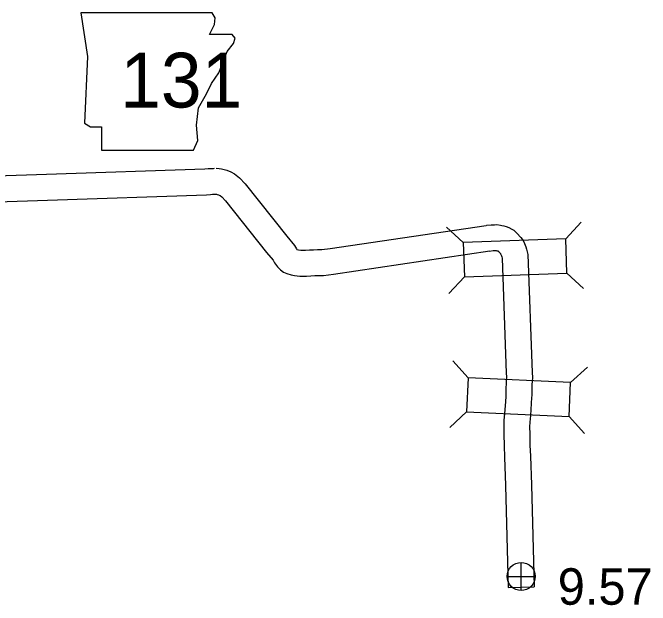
# Model space of a CAD drawing. Extents: x -939622 to -934222, y 1383701 to 1385301.
# Drawn here: x -935674.07 to -935651.93, y 1384208.3 to 1384228.87 of the extents above; entities that cross this region are included whole.
import ezdxf

# ---------------------------------------------------------------- set-up
doc = ezdxf.new("R2010")
doc.units = 0
for name, color, linetype in [('Level 10', 7, 'Continuous'), ('Level 20', 7, 'Continuous'), ('Level 21', 7, 'Continuous'), ('Level 25', 7, 'Continuous'), ('Level 26', 7, 'Continuous')]:
    doc.layers.add(name, color=color, linetype=linetype)

msp = doc.modelspace()

# ---------------------------------------------------------------- linework, layer by layer
at = {"layer": 'Level 10'}
for points in [[(-935680.945, 1384223.003), (-935672.894, 1384223.269), (-935667.397, 1384223.449), (-935667.285, 1384223.46), (-935667.167, 1384223.469), (-935667.1, 1384223.469), (-935667.061, 1384223.471)], [(-935667.001, 1384223.47), (-935666.903, 1384223.462), (-935666.815, 1384223.452), (-935666.721, 1384223.43), (-935666.629, 1384223.41), (-935666.49, 1384223.343), (-935666.369, 1384223.277), (-935666.192, 1384223.142), (-935665.996, 1384222.928), (-935664.554, 1384221.115), (-935664.28, 1384220.791), (-935664.214, 1384220.671), (-935664.197, 1384220.648), (-935664.189, 1384220.646), (-935664.14, 1384220.637), (-935664.059, 1384220.625), (-935664.055, 1384220.624), (-935663.988, 1384220.628), (-935663.898, 1384220.629), (-935663.756, 1384220.636), (-935663.618, 1384220.643), (-935663.484, 1384220.65), (-935663.337, 1384220.652), (-935663.045, 1384220.686), (-935657.627, 1384221.489)], [(-935680.912, 1384222.103), (-935672.865, 1384222.369), (-935667.337, 1384222.55), (-935667.204, 1384222.563), (-935667.131, 1384222.569), (-935667.078, 1384222.569), (-935667.016, 1384222.573)], [(-935667.075, 1384222.573), (-935666.992, 1384222.567), (-935666.972, 1384222.564), (-935666.922, 1384222.552), (-935666.901, 1384222.542), (-935666.862, 1384222.521), (-935666.801, 1384222.475), (-935666.68, 1384222.343), (-935665.25, 1384220.545), (-935665.026, 1384220.28), (-935664.973, 1384220.183), (-935664.875, 1384220.052), (-935664.774, 1384219.948), (-935664.659, 1384219.869), (-935664.545, 1384219.812), (-935664.395, 1384219.768), (-935664.286, 1384219.749), (-935664.186, 1384219.734), (-935664.094, 1384219.721), (-935663.957, 1384219.728), (-935663.868, 1384219.73), (-935663.71, 1384219.737), (-935663.573, 1384219.744), (-935663.456, 1384219.75), (-935663.279, 1384219.753), (-935662.927, 1384219.793), (-935657.495, 1384220.599)], [(-935657.617, 1384221.491), (-935657.447, 1384221.512), (-935657.341, 1384221.513), (-935657.251, 1384221.516), (-935657.132, 1384221.5), (-935657.077, 1384221.49), (-935657.012, 1384221.477), (-935656.931, 1384221.455), (-935656.838, 1384221.42), (-935656.729, 1384221.356), (-935656.662, 1384221.318), (-935656.557, 1384221.222), (-935656.419, 1384221.071), (-935656.345, 1384220.963), (-935656.293, 1384220.857), (-935656.251, 1384220.742), (-935656.222, 1384220.665), (-935656.176, 1384220.472), (-935656.026, 1384216.38), (-935656.022, 1384216.201), (-935656.033, 1384216.067), (-935656.034, 1384215.964), (-935656.037, 1384215.82), (-935656.042, 1384215.717), (-935656.045, 1384215.58), (-935656.049, 1384215.511), (-935656.059, 1384215.304), (-935656.09, 1384214.881), (-935656.109, 1384214.653), (-935656.116, 1384214.487), (-935656.114, 1384214.248), (-935656.104, 1384213.858), (-935656.088, 1384213.477), (-935656.056, 1384212.483), (-935655.961, 1384208.94)], [(-935657.505, 1384220.598), (-935657.388, 1384220.612), (-935657.32, 1384220.613), (-935657.293, 1384220.614), (-935657.276, 1384220.612), (-935657.252, 1384220.607), (-935657.22, 1384220.601), (-935657.218, 1384220.6), (-935657.198, 1384220.588), (-935657.195, 1384220.586), (-935657.125, 1384220.509), (-935657.123, 1384220.506), (-935657.123, 1384220.506), (-935657.096, 1384220.431), (-935657.084, 1384220.401), (-935657.072, 1384220.35), (-935656.926, 1384216.354), (-935656.923, 1384216.226), (-935656.932, 1384216.106), (-935656.934, 1384215.98), (-935656.937, 1384215.852), (-935656.941, 1384215.749), (-935656.945, 1384215.615), (-935656.948, 1384215.556), (-935656.957, 1384215.359), (-935656.987, 1384214.953), (-935657.008, 1384214.709), (-935657.016, 1384214.501), (-935657.014, 1384214.233), (-935657.003, 1384213.828), (-935656.987, 1384213.444), (-935656.955, 1384212.457), (-935656.861, 1384208.916)], [(-935656.861, 1384208.916), (-935655.961, 1384208.94)]]:
    msp.add_lwpolyline(points, dxfattribs=at)
at = {"layer": 'Level 20'}
for p, q in [((-935654.863, 1384221.021), (-935654.324, 1384221.601)), ((-935658.425, 1384220.891), (-935659.005, 1384221.43)), ((-935658.382, 1384219.704), (-935658.921, 1384219.124)), ((-935654.82, 1384219.834), (-935654.24, 1384219.295)), ((-935658.252, 1384216.195), (-935658.786, 1384216.78)), ((-935654.692, 1384216.034), (-935654.107, 1384216.568)), ((-935658.306, 1384215.008), (-935658.891, 1384214.474)), ((-935654.746, 1384214.847), (-935654.211, 1384214.262))]:
    msp.add_line(p, q, dxfattribs=at)
for points in [[(-935654.863, 1384221.021), (-935658.425, 1384220.891), (-935658.382, 1384219.704), (-935654.82, 1384219.834)], [(-935654.692, 1384216.034), (-935658.252, 1384216.195), (-935658.306, 1384215.008), (-935654.746, 1384214.847)]]:
    msp.add_lwpolyline(points, close=True, dxfattribs=at)
at = {"layer": 'Level 21'}
msp.add_lwpolyline([(-935671.701, 1384228.873), (-935671.473, 1384227.35), (-935671.574, 1384225.041), (-935671.371, 1384224.914), (-935670.99, 1384224.914), (-935670.99, 1384224.102), (-935667.793, 1384224.102), (-935667.641, 1384224.432), (-935667.691, 1384224.965), (-935667.615, 1384225.574), (-935667.336, 1384226.056), (-935667.159, 1384226.411), (-935666.905, 1384226.792), (-935666.753, 1384227.198), (-935666.626, 1384227.528), (-935666.397, 1384227.807), (-935666.346, 1384227.985), (-935666.448, 1384228.112), (-935667.235, 1384228.112), (-935667.057, 1384228.467), (-935667.032, 1384228.695), (-935667.137, 1384228.871)], close=True, dxfattribs=at)
at = {"layer": 'Level 26'}
for p, q in [((-935656.41, 1384208.808), (-935656.41, 1384209.783)), ((-935656.897, 1384209.296), (-935655.922, 1384209.296))]:
    msp.add_line(p, q, dxfattribs=at)
msp.add_circle((-935656.41, 1384209.296), 0.487, dxfattribs=at)

# ---------------------------------------------------------------- texts
at = {"layer": 'Level 21'}
msp.add_text('131', height=1.9008, dxfattribs=at).set_placement((-935670.337, 1384225.582))
at = {"layer": 'Level 25'}
msp.add_text('9.57', height=1.2672, dxfattribs=at).set_placement((-935655.14, 1384208.314))

doc.saveas('drawing.dxf')
